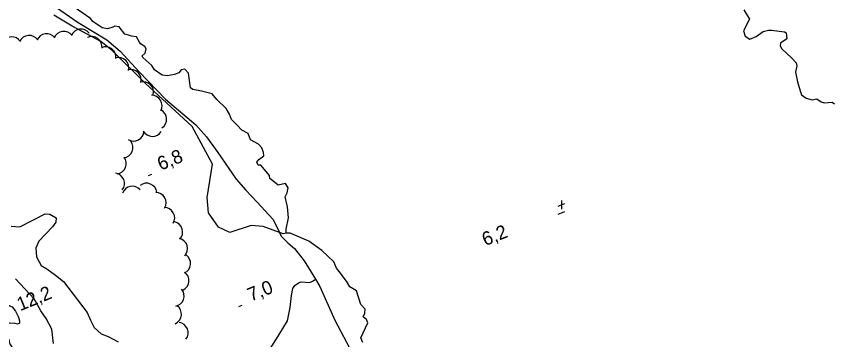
# Model space of a CAD drawing. Extents: x 362852 to 366875, y 5563573 to 5566479.
# Drawn here: x 364595.8 to 364831.6, y 5565049.8 to 5565143.1 of the extents above; entities that cross this region are included whole.
import ezdxf

# ---------------------------------------------------------------- set-up
doc = ezdxf.new("R2010")
doc.units = 0
for name, color, linetype in [('Niveau 1', 7, 'Continuous'), ('Niveau 2', 7, 'Continuous'), ('Niveau 22', 7, 'Continuous'), ('Niveau 3', 7, 'Continuous'), ('Niveau 4', 7, 'Continuous'), ('Niveau 44', 7, 'Continuous'), ('Niveau 7', 7, 'Continuous')]:
    doc.layers.add(name, color=color, linetype=linetype)

msp = doc.modelspace()

# ---------------------------------------------------------------- linework, layer by layer
at = {"layer": 'Niveau 1'}
msp.add_lwpolyline([(364606.56, 5565048.67), (364606.09, 5565052.82), (364604.46, 5565055.87), (364602.88, 5565058.1), (364600.97, 5565061.53), (364595.58, 5565067.37)], dxfattribs=at)
at = {"layer": 'Niveau 2'}
for points in [[(364594.36, 5565082.54), (364596.81, 5565082.31), (364604.09, 5565086.06), (364605.47, 5565086.01), (364607.3, 5565084.9), (364607.16, 5565083.73), (364606.24, 5565082.35), (364602.34, 5565078.26), (364601.47, 5565076.16), (364601.6, 5565073.73), (364603.02, 5565071.2), (364604.65, 5565070.26), (364607.14, 5565068.43), (364609.38, 5565066.62), (364616.2, 5565057.63), (364617.23, 5565055.44), (364618.26, 5565053.26), (364620.24, 5565051.47), (364622.29, 5565050.7), (364625.17, 5565049.15)], [(364595.48, 5565054.46), (364593.88, 5565054.6), (364592.73, 5565055.12), (364591.82, 5565055.99), (364591.1, 5565057.42), (364591.04, 5565058.33), (364591.93, 5565059.62), (364593.05, 5565059.9), (364594.6, 5565059.3), (364595.58, 5565057.97), (364596.39, 5565056.32), (364596.77, 5565055.24), (364596.75, 5565054.55), (364596.11, 5565054.29), (364595.48, 5565054.46)]]:
    msp.add_lwpolyline(points, dxfattribs=at)
at = {"layer": 'Niveau 22'}
for points in [[(364607.35, 5565145.6), (364613.66, 5565141.3), (364621.92, 5565136.26), (364625.72, 5565133.03), (364631.22, 5565127.08), (364638.85, 5565119.16), (364647.61, 5565111.75), (364650.69, 5565108.36), (364653.92, 5565103.84), (364659.26, 5565096.14), (364661.98, 5565092.92), (364665.26, 5565089.48), (364669.8, 5565084.52), (364671.11, 5565081.95), (364672.24, 5565079.67), (364674.11, 5565077.71), (364676.08, 5565076.09), (364678.84, 5565072.57), (364682.06, 5565067.24), (364683.33, 5565065.15), (364687.71, 5565055.45), (364692.76, 5565045.78), (364695.03, 5565040.74), (364697.18, 5565034.36)], [(364668.83, 5565046.89), (364671.29, 5565050.77), (364674.06, 5565055.21), (364674.77, 5565059.05), (364675.18, 5565062.58), (364675.52, 5565064.52), (364676.12, 5565065.46), (364677.2, 5565066.15), (364678, 5565066.48), (364680.47, 5565066.27), (364681.46, 5565066.74), (364682.06, 5565067.24)]]:
    msp.add_lwpolyline(points, dxfattribs=at)
at = {"layer": 'Niveau 3'}
for p, q in [((364633.94, 5565097.17), (364634.9, 5565097.56)), ((364753.07, 5565089.95), (364753.02, 5565087.43)), ((364752.13, 5565088.27), (364754.02, 5565089.06)), ((364752.05, 5565085.99), (364753.99, 5565086.78)), ((364659.95, 5565059.38), (364660.91, 5565059.77))]:
    msp.add_line(p, q, dxfattribs=at)
at = {"layer": 'Niveau 4'}
for points in [[(364695.71, 5565049), (364695.21, 5565050.35), (364695.83, 5565051.72), (364697.24, 5565054.61), (364696.77, 5565055.6), (364695.85, 5565056.34), (364696.34, 5565057.41), (364696.45, 5565058.64), (364695.18, 5565059.92), (364693.89, 5565063.93), (364691.99, 5565065.07), (364691.08, 5565066.69), (364688.95, 5565069.42), (364688.15, 5565070.46), (364687.43, 5565072.21), (364683.93, 5565075.56), (364680.21, 5565078.25), (364674.78, 5565080.55), (364673.6, 5565080.56), (364673.68, 5565081.71), (364674.35, 5565084.91), (364674.06, 5565088.16), (364673.37, 5565091.05), (364673.96, 5565092.16), (364674.17, 5565093.62), (364673.43, 5565094.81), (364671.37, 5565094.39), (364670.27, 5565095.24), (364668.95, 5565096.32), (364668.81, 5565097.13), (364666.32, 5565100.14), (364665.57, 5565100.15), (364665.22, 5565101), (364665.79, 5565101.73), (364667.15, 5565102.79), (364667.12, 5565103.77), (364666.62, 5565105.12), (364665.62, 5565106.2), (364663.31, 5565107.43), (364662.67, 5565109.28), (364660.83, 5565110.26), (364659.51, 5565111.65), (364657.9, 5565113.28), (364657.27, 5565114.83), (364656.33, 5565116.49), (364653.6, 5565119.04), (364652.33, 5565120.75), (364649.22, 5565121.52), (364646.75, 5565121.93), (364646.04, 5565122.45), (364645.49, 5565126.64), (364644.39, 5565127.8), (364643.39, 5565127.64), (364642.71, 5565126.74), (364641.47, 5565126.29), (364639.3, 5565125.95), (364637.89, 5565126.06), (364635.63, 5565127.61), (364634.9, 5565128.93), (364632.34, 5565131.23), (364632.14, 5565131.71), (364632.96, 5565132.42), (364633.26, 5565133.67), (364632.84, 5565134.37), (364631.66, 5565135.12), (364631.31, 5565135.66), (364630.44, 5565137.17), (364629.04, 5565137.4), (364628.18, 5565137.67), (364627.15, 5565137.93), (364625.45, 5565140.09), (364624.25, 5565140.28), (364623.65, 5565139.91), (364622.15, 5565139.47), (364620.55, 5565139.75), (364617.87, 5565141.56), (364617.24, 5565142.49), (364611.51, 5565146.41)], [(364805.61, 5565144.97), (364807.24, 5565142.22), (364805.59, 5565138.87), (364806.04, 5565137.31), (364807.37, 5565136.49), (364809.16, 5565137.29), (364811.26, 5565138.66), (364812.78, 5565139.04), (364813.58, 5565139.06), (364817.36, 5565138.63), (364817.81, 5565138.31), (364818.02, 5565136.6), (364816.2, 5565135.29), (364816.17, 5565134.59), (364816.6, 5565133.71), (364819.37, 5565131.06), (364820.71, 5565129.62), (364820.91, 5565128.83), (364820.57, 5565126.95), (364821.14, 5565124.2), (364821.93, 5565121.54), (364822.32, 5565120.46), (364823.59, 5565119.49), (364825.35, 5565118.98), (364826.71, 5565119.29), (364827.96, 5565118.37), (364828.77, 5565118.08), (364831.15, 5565118.32), (364831.79, 5565117.84)]]:
    msp.add_lwpolyline(points, dxfattribs=at)
at = {"layer": 'Niveau 44'}
for centre, start, end in [((364614.47, 5565136.38), 37.6009, 157.5788), ((364594.53, 5565134.15), 34.6932, 154.6711), ((364599.51, 5565134.56), 34.6932, 154.6711), ((364604.56, 5565135.06), 37.6009, 157.5788), ((364609.52, 5565135.72), 37.6009, 157.5788), ((364617.55, 5565134.25), 353.5734, 113.5514), ((364621.57, 5565131.28), 353.5734, 113.5514), ((364625.25, 5565128.23), 345.4839, 105.4619), ((364628.81, 5565124.73), 345.4839, 105.4619), ((364632.38, 5565121.22), 345.4839, 105.4619), ((364634.86, 5565117.29), 332.0927, 92.0707), ((364636.16, 5565113.4), 303.4355, 63.4135), ((364629.63, 5565110.1), 238.0305, 358.0085), ((364635.07, 5565111.43), 208.5572, 328.5352), ((364626.46, 5565105.26), 277.4344, 37.4123), ((364624.54, 5565100.64), 277.4344, 37.4123), ((364624, 5565094.87), 322.4015, 82.3794), ((364633.35, 5565091.93), 7.5178, 127.4958), ((364629.28, 5565091.05), 40.2048, 160.1827), ((364636, 5565089.26), 329.6543, 89.6323), ((364638.48, 5565084.91), 329.6543, 89.6323), ((364640.78, 5565080.86), 316.5417, 76.5197), ((364642.2, 5565076.07), 316.5417, 76.5197), ((364643.08, 5565071.79), 294.7238, 54.7017), ((364642.62, 5565066.82), 294.7238, 54.7017), ((364641.22, 5565062.41), 280.8055, 40.7834), ((364640.43, 5565057.15), 293.9011, 53.8791), ((364642.36, 5565051.78), 322.4567, 82.4346), ((364596.69, 5565049.78), 176.5328, 296.5108)]:
    msp.add_arc(centre, 3, start, end, dxfattribs=at)
at = {"layer": 'Niveau 7'}
msp.add_lwpolyline([(364673.6, 5565080.56), (364672.76, 5565080.37), (364666.99, 5565082.44), (364663.5, 5565082.74), (364657.38, 5565080.71), (364654.14, 5565082.23), (364651.27, 5565086.38), (364650.82, 5565090.8), (364652.35, 5565100.41), (364646.51, 5565111.33), (364633.07, 5565123.7), (364623.59, 5565133.1), (364620.23, 5565135.82), (364616.41, 5565137.85), (364611.94, 5565140.24), (364606.65, 5565143.41)], dxfattribs=at)

# ---------------------------------------------------------------- texts
at = {"layer": 'Niveau 3'}
for s, rotation, p in [('6,8  ', 22.09, (364637.45, 5565098.53)), ('    6,2', 22.0899, (364725.67, 5565074.55)), ('7,0  ', 22.09, (364663.46, 5565060.74)), ('12,2 ', 22.09, (364596.92, 5565057.99))]:
    msp.add_text(s, height=3.93, rotation=rotation, dxfattribs=at).set_placement(p)

doc.saveas('drawing.dxf')
